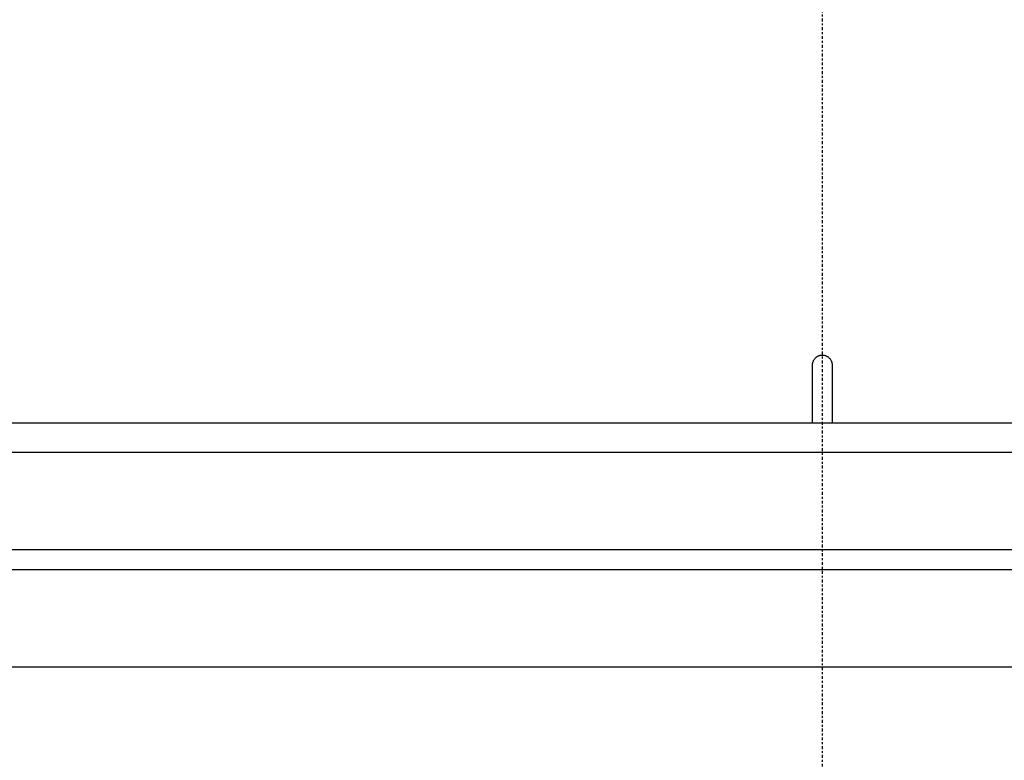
# Model space of a CAD drawing. Header units: millimetres. Extents: x 0 to 4378, y 0 to 2397.
# Tile 399 of 977: x 713 to 764, y 1151 to 1189. Entities that reach past the tile are written whole.
import ezdxf

# ---------------------------------------------------------------- set-up
doc = ezdxf.new("R2010")
doc.units = ezdxf.units.MM
doc.header["$LTSCALE"] = 0.2
doc.linetypes.add('CENTER2', pattern=[1.125, 0.75, -0.125, 0.125, -0.125])
doc.layers.add('02_Center Line', color=1, linetype='CENTER2')
doc.styles.add('Rainbow-5.0 Style', font='malgunsl.ttf')
doc.dimstyles.new('Rainbow-5.0 Style', dxfattribs={"dimtxt": 4.5, "dimasz": 2.5, "dimexe": 1, "dimexo": 1, "dimgap": 1, "dimtad": 1, "dimdsep": 46, "dimtxsty": 'Rainbow-5.0 Style', "dimcen": 0, "dimclrd": 251, "dimclre": 251, "dimclrt": 7, "dimazin": 3, "dimtp": 0.1, "dimtm": 0.1, "dimtfac": 0.61, "dimtmove": 0, "dimatfit": 3, "dimfxl": 1, "dimlwd": -1, "dimlwe": -1, "dimarcsym": 1})

# ---------------------------------------------------------------- blocks, each defined once
blk = doc.blocks.new('Blk$A14R2-0W24V')
for p, q in [((-0.5, 668.4), (-0.5, 671.4)), ((0.5, 671.4), (0.5, 668.4)), ((59, 668.4), (-59, 668.4)), ((59, 666.9), (-59, 666.9)), ((59, 661.9), (-59, 661.9)), ((-59, 660.9), (59, 660.9)), ((-59, 655.9), (59, 655.9))]:
    blk.add_line(p, q)
blk.add_open_spline([(-0.5, 671.4), (-0.5, 671.42), (-0.499, 671.44), (-0.496, 671.46), (-0.494, 671.48), (-0.49, 671.5), (-0.486, 671.519), (-0.482, 671.535), (-0.477, 671.55), (-0.472, 671.565), (-0.465, 671.584), (-0.457, 671.603), (-0.449, 671.621), (-0.44, 671.639), (-0.43, 671.656), (-0.419, 671.673), (-0.41, 671.687), (-0.4, 671.7), (-0.39, 671.712), (-0.378, 671.728), (-0.365, 671.743), (-0.35, 671.757), (-0.336, 671.771), (-0.321, 671.784), (-0.305, 671.796), (-0.292, 671.806), (-0.279, 671.815), (-0.265, 671.824), (-0.248, 671.835), (-0.23, 671.845), (-0.211, 671.853), (-0.193, 671.862), (-0.174, 671.869), (-0.154, 671.876), (-0.139, 671.88), (-0.125, 671.884), (-0.11, 671.888), (-0.092, 671.892), (-0.074, 671.895), (-0.055, 671.897), (-0.037, 671.899), (-0.018, 671.9), (0, 671.9), (0.02, 671.9), (0.041, 671.899), (0.061, 671.896), (0.081, 671.894), (0.102, 671.89), (0.121, 671.885), (0.136, 671.881), (0.151, 671.877), (0.165, 671.872), (0.184, 671.865), (0.203, 671.857), (0.221, 671.849), (0.239, 671.84), (0.256, 671.83), (0.273, 671.819), (0.287, 671.81), (0.3, 671.8), (0.312, 671.79), (0.328, 671.778), (0.343, 671.765), (0.357, 671.75), (0.371, 671.736), (0.384, 671.721), (0.396, 671.705), (0.406, 671.692), (0.415, 671.679), (0.424, 671.665), (0.435, 671.648), (0.445, 671.63), (0.453, 671.611), (0.462, 671.593), (0.469, 671.574), (0.476, 671.554), (0.48, 671.539), (0.484, 671.525), (0.488, 671.51), (0.492, 671.491), (0.495, 671.473), (0.497, 671.454), (0.499, 671.436), (0.5, 671.418), (0.5, 671.4)], degree=3, knots=[0, 0, 0, 0, 0.03829, 0.03829, 0.03829, 0.076591, 0.076591, 0.076591, 0.107468, 0.107468, 0.107468, 0.145759, 0.145759, 0.145759, 0.184062, 0.184062, 0.184062, 0.214935, 0.214935, 0.214935, 0.253227, 0.253227, 0.253227, 0.291531, 0.291531, 0.291531, 0.322405, 0.322405, 0.322405, 0.361439, 0.361439, 0.361439, 0.400471, 0.400471, 0.400471, 0.429877, 0.429877, 0.429877, 0.464938, 0.464938, 0.464938, 0.5, 0.5, 0.5, 0.539018, 0.539018, 0.539018, 0.57806, 0.57806, 0.57806, 0.607468, 0.607468, 0.607468, 0.645759, 0.645759, 0.645759, 0.684062, 0.684062, 0.684062, 0.714935, 0.714935, 0.714935, 0.753227, 0.753227, 0.753227, 0.791531, 0.791531, 0.791531, 0.822405, 0.822405, 0.822405, 0.861439, 0.861439, 0.861439, 0.900471, 0.900471, 0.900471, 0.929877, 0.929877, 0.929877, 0.965821, 0.965821, 0.965821, 1, 1, 1, 1])
at = {"layer": '02_Center Line'}
blk.add_line((0, 1421.776), (0, -11), dxfattribs=at)

msp = doc.modelspace()

# ---------------------------------------------------------------- block references
msp.add_blockref('Blk$A14R2-0W24V', (754.283, 499.915))

# ---------------------------------------------------------------- leaders
at = {"annotation_type": 0, "has_hookline": 1, "hookline_direction": 1, "text_width": 94.488}
msp.add_leader([(754.413, 1051.379), (622.958, 1151.21), (610.458, 1151.21)], dimstyle='Rainbow-5.0 Style', override={"dimscale": 5, "dimgap": 1, "dimtad": 1}, dxfattribs=at)

doc.saveas('drawing.dxf')
